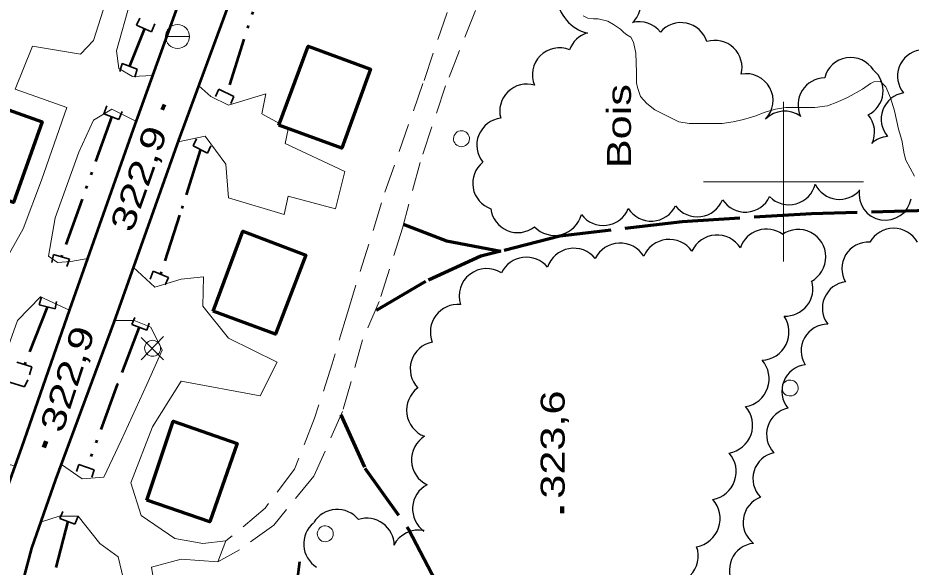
# Model space of a CAD drawing. Extents: x 240591 to 242335, y 5323482 to 5326937.
# Drawn here: x 240904.2 to 241016, y 5324751.7 to 5324820.5 of the extents above; entities that cross this region are included whole.
import ezdxf
from ezdxf.enums import TextEntityAlignment as Align

# ---------------------------------------------------------------- set-up
doc = ezdxf.new("R2010")
doc.units = 0
doc.header["$LTSCALE"] = 1.2
for name, pattern in [('DASH_DOUBLE_DOT', [9.2, 5, -1.2, 0.3, -1.2, 0.3, -1.2]), ('LONG_DASHED', [7.5, 6, -1.5]), ('MEDIUM_DASHED', [4.5, 3, -1.5])]:
    doc.linetypes.add(name, pattern=pattern)
for name, color, linetype, lineweight in [('19', 7, 'Continuous', 13), ('2', 7, 'Continuous', 13), ('21', 7, 'Continuous', 53), ('22', 7, 'LONG_DASHED', 70), ('26', 7, 'Continuous', 35), ('3', 7, 'Continuous', 140), ('31', 7, 'Continuous', 70), ('36', 7, 'Continuous', 13), ('4', 7, 'DASH_DOUBLE_DOT', 53), ('44', 7, 'Continuous', 25), ('61', 7, 'Continuous', 13)]:
    doc.layers.add(name, color=color, linetype=linetype, lineweight=lineweight)

msp = doc.modelspace()

# ---------------------------------------------------------------- linework, layer by layer
at = {"layer": '19', "linetype": 'MEDIUM_DASHED'}
for points in [[(240945.4, 5324783.6), (240950.1, 5324798.7), (240955, 5324812.7), (240960.1, 5324827.8), (240963.9, 5324841.5), (240967.8, 5324852.7), (240971.3, 5324861.2), (240974.4, 5324869.5), (240976.9, 5324877.1), (240978.4, 5324882.9), (240979.3, 5324885.7)], [(240980.9, 5324885), (240977, 5324869.3), (240972.1, 5324854.5), (240968.3, 5324842.3), (240963.4, 5324826.5), (240957.7, 5324812), (240954.5, 5324802.4), (240952.3, 5324794.2), (240949.4, 5324785), (240947.3, 5324780.2)], [(240945.4, 5324783.6), (240943.5, 5324777.2), (240941.3, 5324770.4), (240938.8, 5324764), (240935.1, 5324759.1), (240930.2, 5324755)], [(240947.3, 5324780.2), (240944.8, 5324771.2), (240941.2, 5324763.1), (240936.2, 5324757), (240931.9, 5324753.9), (240929.2, 5324752.4)]]:
    msp.add_lwpolyline(points, dxfattribs=at)
at = {"layer": '19'}
for points in [[(240895.1, 5324785.2), (240897.3, 5324792.3), (240902.9, 5324790.7), (240904.8, 5324794.1), (240907.1, 5324800.2), (240910.3, 5324809.3), (240903.8, 5324811.6), (240906, 5324817), (240912, 5324816), (240913.6, 5324817.7), (240916, 5324825.2), (240917.2, 5324831), (240909.6, 5324833.5)], [(240927.2, 5324830.6), (240923, 5324832.2), (240920.6, 5324830.1), (240919.8, 5324826.9), (240918.2, 5324822.5), (240916.5, 5324816.4), (240916.8, 5324814.2), (240918.5, 5324813.2), (240921, 5324813.3), (240921, 5324813.3)], [(240936.9, 5324807.3), (240934.7, 5324808.5), (240935.2, 5324811), (240930.5, 5324809.6), (240928.3, 5324810.7), (240926.8, 5324812)], [(240918.9, 5324807.6), (240915.9, 5324809.1), (240913.6, 5324807.7), (240911.8, 5324803.7), (240908.8, 5324795.5), (240908, 5324790.7), (240909.1, 5324789.9), (240910.8, 5324790), (240912.9, 5324790.4)], [(240924.2, 5324805), (240927.6, 5324805.7), (240930.2, 5324802.2), (240930.5, 5324798), (240937.5, 5324795.9), (240938, 5324798.2), (240943.9, 5324796.6), (240945.1, 5324801.3), (240937.6, 5324804.8), (240938, 5324806.6)], [(240918.6, 5324789.3), (240921.3, 5324786.8), (240924.6, 5324787.8), (240927.4, 5324788.1), (240927.3, 5324784.4), (240930.5, 5324780.4), (240936.6, 5324777.4), (240934.5, 5324773.2), (240924.6, 5324775), (240921, 5324769.3), (240918.3, 5324762.3), (240919.6, 5324758.2), (240923.8, 5324755.3), (240927.3, 5324754.7), (240930.2, 5324755), (240929.2, 5324752.4), (240924.6, 5324752.7), (240920.9, 5324751.7), (240922.1, 5324744.2)], [(240910.6, 5324783.9), (240907, 5324785.6), (240904.1, 5324782.6), (240902.1, 5324777), (240899.9, 5324772.2), (240899.1, 5324769.1), (240899.5, 5324765.6), (240902.6, 5324764.7), (240903.7, 5324764.4)], [(240909.6, 5324764.6), (240912.2, 5324762.8), (240914.9, 5324763), (240917.1, 5324767.6), (240920.3, 5324774.6), (240922.2, 5324778.9), (240920.8, 5324781.8), (240918.7, 5324782.6), (240916.2, 5324782.6)], [(240918.9, 5324743.7), (240916.7, 5324753), (240914.4, 5324754.7), (240911.7, 5324758.1), (240909.3, 5324758.1), (240907.1, 5324757.4)]]:
    msp.add_lwpolyline(points, dxfattribs=at)
at = {"layer": '2'}
msp.add_lwpolyline([(241016.4, 5324800.7), (241015.3, 5324802.7), (241015.1, 5324803.5), (241014.8, 5324805.2), (241014.4, 5324806.6), (241013.9, 5324808.9), (241013.4, 5324810.5), (241012.8, 5324811.9), (241012.1, 5324812.6), (241011.3, 5324812.5), (241010.9, 5324812.3), (241009.9, 5324811.6), (241008.1, 5324810.6), (241006.8, 5324810), (241005.5, 5324809.5), (241003.9, 5324809.3), (241003.2, 5324809.3), (241000.3, 5324809.3), (240999, 5324809.1), (240997.7, 5324808.7), (240996.4, 5324808.2), (240995, 5324807.8), (240993.7, 5324807.5), (240992.3, 5324807.3), (240990.9, 5324807.3), (240988.2, 5324807.3), (240986.9, 5324807.5), (240986.3, 5324807.8), (240983.9, 5324809), (240982.9, 5324809.8), (240982.1, 5324810.7), (240981.7, 5324811.8), (240981.6, 5324812.4), (240981.6, 5324813.7), (240981.5, 5324816.1), (240981.2, 5324817.5), (240980.9, 5324818.1), (240980.4, 5324818.4), (240980, 5324818.7), (240979.6, 5324819.1), (240978.7, 5324819.7), (240978, 5324820.1), (240976.8, 5324820.4), (240976.2, 5324820.4), (240975.5, 5324820.5), (240974.9, 5324820.8)], dxfattribs=at)
at = {"layer": '21'}
for points in [[(240940.1, 5324867.1), (240932.9, 5324846.8), (240925.6, 5324826.1), (240918.6, 5324806.6), (240910.6, 5324784), (240904.6, 5324766.7), (240900.3, 5324754.8)], [(240939.8, 5324665.2), (240929.6, 5324662.1), (240925, 5324662.5), (240920.8, 5324665.2), (240917.8, 5324670.1), (240916.4, 5324675.7), (240912.3, 5324697.1), (240908.2, 5324719), (240905.3, 5324734.5), (240904.4, 5324742.8), (240904.8, 5324750), (240905.9, 5324754.1), (240908.9, 5324762.7), (240916.2, 5324782.4), (240924.3, 5324805.2), (240931.2, 5324823.9), (240939.5, 5324847.1), (240945.8, 5324864.9)]]:
    msp.add_lwpolyline(points, dxfattribs=at)
at = {"layer": '22'}
for points in [[(241062.2, 5324800.9), (241049.6, 5324798.2), (241033.9, 5324796.9), (241018.2, 5324796.4), (241003.5, 5324796), (240987.3, 5324795), (240972, 5324793.2), (240964.6, 5324791.3), (240962.1, 5324790.7), (240955.2, 5324787.5), (240948.9, 5324783.8)], [(240952.4, 5324794.7), (240957.8, 5324792.6), (240964.6, 5324791.3)], [(240944.6, 5324770.8), (240947.6, 5324764.1), (240953.1, 5324756.4), (240957.6, 5324747.8), (240961.4, 5324738.3), (240965.2, 5324728.1), (240966.7, 5324722.4), (240968.2, 5324718.7)]]:
    msp.add_lwpolyline(points, dxfattribs=at)
at = {"layer": '26'}
for p, q in [((240919, 5324819.6), (240919.4, 5324820.5)), ((240920.9, 5324818.8), (240919, 5324819.6)), ((240920.9, 5324818.8), (240921.3, 5324819.8)), ((240917.2, 5324814.8), (240916.9, 5324813.8)), ((240917.2, 5324814.8), (240919.1, 5324814.1)), ((240919.1, 5324814.1), (240918.8, 5324813.1)), ((240929.3, 5324811.6), (240928.9, 5324810.7)), ((240929.3, 5324811.6), (240931.2, 5324810.7)), ((240931.2, 5324810.7), (240930.8, 5324809.8)), ((240914.9, 5324808.5), (240915.3, 5324809.5)), ((240916.8, 5324807.8), (240914.9, 5324808.5)), ((240916.8, 5324807.8), (240917.2, 5324808.8)), ((240926.1, 5324804.5), (240926.5, 5324805.4)), ((240927.9, 5324803.6), (240926.1, 5324804.5)), ((240927.9, 5324803.6), (240928.3, 5324804.5)), ((240908.6, 5324790.9), (240908.4, 5324789.9)), ((240908.6, 5324790.9), (240910.6, 5324790.3)), ((240910.6, 5324790.3), (240910.3, 5324789.4)), ((240921.1, 5324788.8), (240920.7, 5324787.8)), ((240921.1, 5324788.8), (240923, 5324788)), ((240923, 5324788), (240922.6, 5324787.1)), ((240906.8, 5324784.6), (240907.1, 5324785.6)), ((240908.8, 5324784.1), (240906.8, 5324784.6)), ((240908.8, 5324784.1), (240909, 5324785)), ((240918.4, 5324782.1), (240918.8, 5324783)), ((240920.3, 5324781.4), (240920.6, 5324782.3)), ((240920.3, 5324781.4), (240918.4, 5324782.1)), ((240904, 5324777.4), (240905.9, 5324776.8)), ((240905.9, 5324776.8), (240905.6, 5324775.8)), ((240905, 5324774.3), (240903.1, 5324774.9)), ((240905, 5324774.3), (240905.4, 5324775.2)), ((240911.8, 5324764.6), (240911.5, 5324763.7)), ((240911.8, 5324764.6), (240913.7, 5324763.9)), ((240913.7, 5324763.9), (240913.4, 5324763)), ((240909.4, 5324757.8), (240909.8, 5324758.7)), ((240911.3, 5324757.1), (240909.4, 5324757.8)), ((240911.3, 5324757.1), (240911.7, 5324758.1))]:
    msp.add_line(p, q, dxfattribs=at)
at = {"layer": '3'}
for p, q in [((240922.2, 5324809), (240922.5, 5324809.7)), ((240907.4, 5324766.7), (240907.7, 5324767.5)), ((240972.3, 5324758.5), (240972.3, 5324759.3))]:
    msp.add_line(p, q, dxfattribs=at)
at = {"layer": '31'}
for points in [[(240936.8, 5324807.1), (240940.5, 5324817), (240948.3, 5324814.1), (240944.7, 5324804.2)], [(240895.7, 5324800.2), (240899.3, 5324810.3), (240907.2, 5324807.5), (240903.6, 5324797.4)], [(240928.6, 5324783.8), (240932.3, 5324793.8), (240940.2, 5324790.8), (240936.4, 5324780.9)], [(240920.3, 5324760.1), (240923.6, 5324770), (240931.6, 5324767.2), (240928.2, 5324757.4)]]:
    msp.add_lwpolyline(points, close=True, dxfattribs=at)
at = {"layer": '36'}
for p, q in [((240922.6, 5324818.2), (240925.6, 5324818.2)), ((240919.6, 5324777.7), (240922.4, 5324780.6)), ((240922.4, 5324777.7), (240919.6, 5324780.5))]:
    msp.add_line(p, q, dxfattribs=at)
msp.add_circle((240924.139, 5324818.192), 1.5, dxfattribs=at)
for centre, major_axis, ratio in [((240959.683, 5324805.39), (0.23, 0.973), 0.999999), ((240921.015, 5324779.138), (0.23, 0.973), 0.999999), ((241000.82, 5324774.163), (-0.463, 0.886), 0.999959), ((240942.633, 5324755.9), (0.23, 0.973), 0.999999)]:
    msp.add_ellipse(centre, major_axis=major_axis, ratio=ratio, dxfattribs=at)
at = {"layer": '4'}
for p, q in [((240935.8, 5324828.4), (240930.3, 5324811.1)), ((240920, 5324819.2), (240918.1, 5324814.4)), ((240915.9, 5324808.2), (240909.6, 5324790.6)), ((240907.8, 5324784.3), (240905, 5324777.1))]:
    msp.add_line(p, q, dxfattribs=at)
for points in [[(240927, 5324804.1), (240924.4, 5324795.8), (240922, 5324788.4)], [(240919.3, 5324781.7), (240916.6, 5324774.6), (240912.8, 5324764.3)], [(240910.4, 5324757.5), (240908.4, 5324749.8), (240908, 5324743.4), (240908.5, 5324734)], [(240939.4, 5324752.4), (240937.9, 5324740.4), (240937.4, 5324727.8), (240935.8, 5324722.5), (240928.6, 5324716.8), (240921.2, 5324713.3), (240914.9, 5324708.9), (240915.4, 5324701.2), (240916.2, 5324694.6), (240916.7, 5324688.4)]]:
    msp.add_lwpolyline(points, dxfattribs=at)
at = {"layer": '44'}
for centre, radius, start, end in [((240978.723, 5324822.399), 3.418, 313.96211, 351.21017), ((240981.929, 5324816.664), 3.38, 38.33593, 104.281), ((240987.156, 5324816.538), 3.402, 17.48515, 139.21425), ((240991.411, 5324814.317), 3.397, 345.55474, 107.31286), ((240971.936, 5324813.414), 3.367, 67.73768, 203.14538), ((241009.111, 5324811.412), 3.363, 296.29787, 50.17387), ((241005.175, 5324809.641), 3.363, 90.30446, 205.42621), ((240967.858, 5324808.849), 3.386, 73.1396, 195.21958), ((241008.04, 5324806.221), 3.36, 335.14467, 40.3616), ((240995.202, 5324799.586), 3.383, 212.86805, 334.69564), ((240989.215, 5324798.994), 3.382, 216.33999, 338.4143), ((240977.425, 5324797.904), 3.382, 216.33999, 338.4143), ((240979.537, 5324788.852), 3.471, 31.39167, 153.5137), ((240973.749, 5324788.199), 3.469, 39.38784, 161.49199), ((241005.552, 5324778.828), 3.342, 90.20402, 211.74402), ((240956.71, 5324776.546), 3.442, 101.38868, 223.42647), ((241003.14, 5324773.75), 3.348, 97.37634, 219.05723), ((241001.224, 5324768.365), 3.345, 101.79799, 223.56412), ((240999.498, 5324762.803), 3.331, 102.08737, 224.21292), ((240998.276, 5324757.345), 3.344, 110.40699, 232.2795), ((240947.826, 5324754.397), 3.449, 1.08037, 107.36692)]:
    msp.add_arc(centre, radius, start, end, dxfattribs=at)
for centre, major_axis, ratio, start_param, end_param in [((240976.683, 5324823.557), (-2.061, -4.646), 0.999959, 5.2178994, 6.4548407), ((240976.384, 5324815.423), (-3.216, -0.977), 0.999984, 4.7022431, 5.6524033), ((241017.558, 5324813.242), (-1.23, -3.048), 0.999587, 3.6896959, 5.7934745), ((241008.418, 5324812.212), (-3.35, -0.235), 0.999984, 3.6346061, 5.9752506), ((240995.334, 5324810.168), (-2.124, 2.607), 0.999984, 3.2605119, 5.7892353), ((241015.549, 5324807.842), (0.582, -3.276), 0.999994, 3.11937, 5.2437643), ((241000.158, 5324805.488), (-3.355, 0.196), 0.999984, 4.1394688, 5.5691049), ((240965.006, 5324804.58), (-2.965, 1.676), 0.999757, 5.3492112, 7.4737151), ((241013.306, 5324802.395), (-0.696, -3.223), 0.999643, 3.4412136, 4.0999145), ((240964.477, 5324799.816), (-3.381, -0.195), 0.999675, 5.3340432, 7.460324), ((241000.685, 5324800.514), (0.385, -3.372), 0.999824, 5.3733587, 7.4979961), ((241007.011, 5324801.147), (3.355, -0.158), 0.999984, 3.63393, 5.623168), ((241012.741, 5324798.48), (-0.551, -3.248), 0.999715, 4.7289639, 7.8304875), ((240983.439, 5324798.463), (0.194, -3.383), 0.999949, 5.2162289, 7.3470252), ((240966.719, 5324797.011), (-1.284, -3.133), 0.998537, 5.2166077, 7.342965), ((240971.332, 5324796.765), (0.351, -3.46), 0.999832, 5.3749196, 7.5013655), ((240991.681, 5324789.852), (0.885, 3.362), 0.999962, 5.5437636, 7.6752894), ((240997.859, 5324790.616), (-3.192, 1.303), 0.99992, 4.4776101, 6.3386159), ((241001.857, 5324790.582), (-1.845, 2.912), 0.999985, 3.0573046, 6.3440295), ((241013.78, 5324790.755), (0.215, 3.418), 0.998978, 5.2828132, 7.4091054), ((240985.699, 5324789.307), (-2.786, -2.075), 0.999995, 3.1195393, 5.2430952), ((241010.605, 5324789.132), (-2.64, 1.991), 0.993906, 5.299322, 7.4679161), ((240967.799, 5324787.099), (-3.387, -0.671), 0.999939, 3.6371401, 5.6413782), ((240962.841, 5324785.665), (-2.664, -2.204), 0.999863, 3.4589886, 5.8986684), ((241000.227, 5324786.616), (0.689, 3.38), 0.999889, 3.2973121, 5.18858), ((241008.182, 5324784.172), (-1.375, -3.017), 0.999934, 3.6920392, 5.7884744), ((240959.233, 5324781.19), (-2.224, -2.632), 0.999864, 3.7524159, 5.7913805), ((240997.152, 5324781.172), (3.169, -1.57), 0.999916, 5.2197366, 7.3435807), ((240994.66, 5324775.314), (3.331, -1.182), 0.999742, 5.2210357, 7.3427725), ((240956.313, 5324771.376), (-3.501, 0.176), 0.999888, 5.4061079, 7.5326557), ((240992.604, 5324769.498), (3.326, -1.177), 0.999474, 5.2191297, 7.3458912), ((240956.885, 5324765.171), (-3.464, -0.194), 0.999864, 5.2169213, 7.3463253), ((240990.554, 5324763.682), (3.328, -1.158), 0.999916, 5.2172523, 7.3434772), ((240957.016, 5324759.01), (1.735, -2.99), 0.999914, 3.1121336, 5.1215817), ((240988.487, 5324757.809), (3.12, -1.767), 0.999893, 5.4052274, 7.5321099), ((240944.134, 5324755.497), (-3.238, -1.197), 0.999985, 3.4764188, 5.3798441), ((240943.392, 5324754.624), (0.715, -3.38), 0.999932, 3.6432381, 5.5021159), ((240954.312, 5324752.916), (-3.139, -1.436), 0.999864, 4.078997, 5.3896689), ((240985.819, 5324753.099), (2.343, 2.61), 0.998516, 3.5549474, 5.7867956), ((240996.577, 5324751.37), (-2.486, 2.243), 0.999959, 5.5501931, 7.6762471)]:
    msp.add_ellipse(centre, major_axis=major_axis, ratio=ratio, start_param=start_param, end_param=end_param, dxfattribs=at)
at = {"layer": '61'}
for points in [[(241000, 5324810), (241000, 5324800), (241000, 5324790)], [(240990, 5324800), (241000, 5324800), (241010, 5324800)]]:
    msp.add_lwpolyline(points, dxfattribs=at)

# ---------------------------------------------------------------- texts
at = {"layer": '3', "width": 1.35}
msp.add_text('322,9', height=3, rotation=70.662, dxfattribs=at).set_placement((240922.935, 5324806.307), align=Align.RIGHT)
for s, rotation, p in [('322,9', 72.078, (240909.7, 5324768.4)), ('323,6', 90, (240972.6, 5324760.3))]:
    msp.add_text(s, height=3, rotation=rotation, dxfattribs=at).set_placement(p)
at = {"layer": '44', "width": 1.35}
msp.add_text('Bois', height=3, rotation=90, dxfattribs=at).set_placement((240980.9, 5324801.7))

doc.saveas('drawing.dxf')
